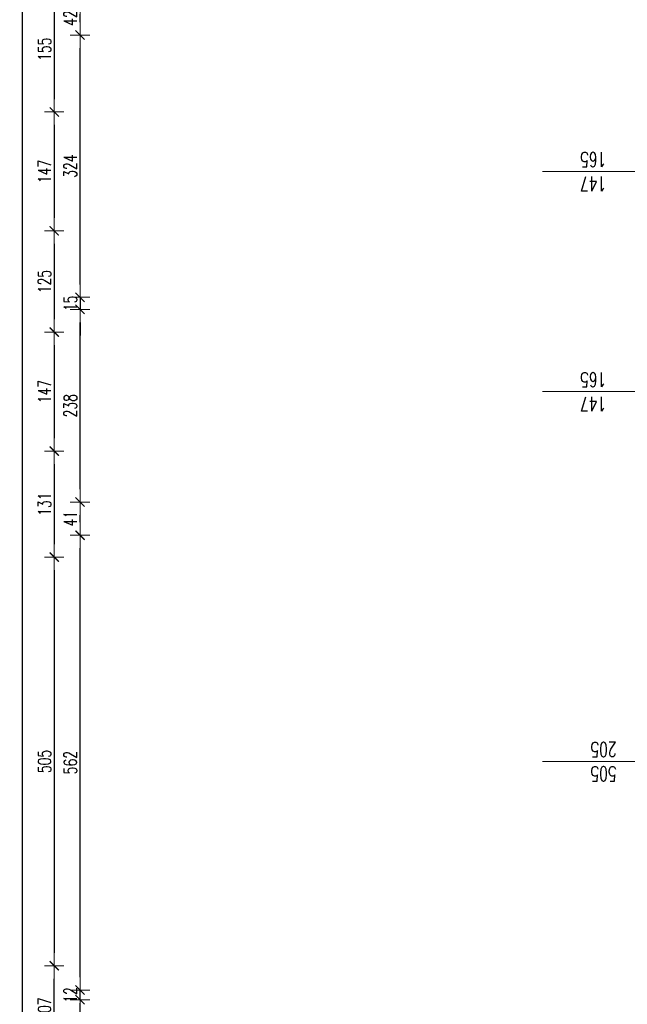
# Model space of a CAD drawing. Header units: millimetres. Extents: x -2948 to 78628, y 64669 to 215420.
# Tile 300 of 360: x 54460 to 55210, y 177855 to 179072. Entities that reach past the tile are written whole.
import ezdxf

# ---------------------------------------------------------------- set-up
doc = ezdxf.new("R2010")
doc.units = ezdxf.units.MM
for name, color, linetype, lineweight in [('1_OPIS_OKNA', 60, 'Continuous', 13), ('OPIS', 2, 'Continuous', 13), ('WYMIAR', 5, 'Continuous', 13)]:
    doc.layers.add(name, color=color, linetype=linetype, lineweight=lineweight)
doc.styles.add('style2', font='romans.shx', dxfattribs={"width": 0.7})
doc.dimstyles.new('100', dxfattribs={"dimscale": 80, "dimtxt": 0.2, "dimasz": 0.2, "dimexe": 1.25, "dimexo": 0.625, "dimgap": 0.05, "dimtad": 1, "dimdec": 0, "dimdsep": 46, "dimlunit": 6, "dimtxsty": 'style2', "dimblk1": 'TICK', "dimblk2": 'TICK', "dimsah": 1, "dimcen": 0.2, "dimse1": 1, "dimse2": 1, "dimclrd": 256, "dimclrt": 2, "dimadec": 0, "dimazin": 0, "dimtfac": 1, "dimtdec": 0, "dimtix": 1, "dimtmove": 1, "dimatfit": 0, "dimldrblk": 'DOTSMALL', "dimfxl": 1, "dimtolj": 1, "dimtzin": 0, "dimarcsym": 0})

# ---------------------------------------------------------------- blocks, each defined once
blk = doc.blocks.new('TICK')
at = {"color": 5}
for p, q in [((-1, 0), (1, 0)), ((0, -0.75), (0, 0.75))]:
    blk.add_line(p, q, dxfattribs=at)
at = {"const_width": 0.1}
blk.add_lwpolyline([(-0.354, -0.354), (0.354, 0.354)], dxfattribs=at)
blk = doc.blocks.new('*D2143')
at = {"layer": 'Defpoints', "color": 0, "ltscale": 2, "transparency": 16777216}
for p in [(55189.2, 179112.8), (54502.2, 178957.8), (55189.2, 178957.8)]:
    blk.add_point(p, dxfattribs=at)
at = {"layer": 'WYMIAR', "lineweight": -2, "ltscale": 2, "transparency": 16777216}
blk.add_line((54502.2, 179096.8), (54502.2, 178973.8), dxfattribs=at)
at = {"layer": 'WYMIAR', "lineweight": -2, "ltscale": 2, "transparency": 16777216, "xscale": 16, "yscale": 16, "zscale": 16}
for p, rotation in [((54502.2, 179112.8), 90), ((54502.2, 178957.8), 270)]:
    blk.add_blockref('TICK', p, dxfattribs=dict(at, rotation=rotation))
at = {"layer": 'WYMIAR', "color": 2, "ltscale": 2, "transparency": 16777216, "insert": (54490.2, 179035.3), "char_height": 16, "attachment_point": 5, "rotation": 90, "style": 'style2'}
blk.add_mtext('\\A1;155', dxfattribs=at)
blk = doc.blocks.new('_DotSmall')
at = {"layer": 'OPIS', "color": 0, "const_width": 0.5}
blk.add_lwpolyline([(-0.0625, 0, 1), (0.0625, 0, 1)], format="xyb", close=True, dxfattribs=at)
blk = doc.blocks.new('*D2144')
at = {"layer": 'Defpoints', "color": 0, "ltscale": 2, "transparency": 16777216}
for p in [(55189.2, 178957.8), (54502.2, 178810.8), (55189.2, 178810.8)]:
    blk.add_point(p, dxfattribs=at)
at = {"layer": 'WYMIAR', "lineweight": -2, "ltscale": 2, "transparency": 16777216}
blk.add_line((54502.2, 178941.8), (54502.2, 178826.8), dxfattribs=at)
at = {"layer": 'WYMIAR', "lineweight": -2, "ltscale": 2, "transparency": 16777216, "xscale": 16, "yscale": 16, "zscale": 16}
for p, rotation in [((54502.2, 178957.8), 90), ((54502.2, 178810.8), 270)]:
    blk.add_blockref('TICK', p, dxfattribs=dict(at, rotation=rotation))
at = {"layer": 'WYMIAR', "color": 2, "ltscale": 2, "transparency": 16777216, "insert": (54490.2, 178884.3), "char_height": 16, "attachment_point": 5, "rotation": 90, "style": 'style2'}
blk.add_mtext('\\A1;147', dxfattribs=at)
blk = doc.blocks.new('*D2145')
at = {"layer": 'Defpoints', "color": 0, "ltscale": 2, "transparency": 16777216}
for p in [(55189.2, 178810.8), (54502.2, 178685.8), (55186.2, 178685.8)]:
    blk.add_point(p, dxfattribs=at)
at = {"layer": 'WYMIAR', "lineweight": -2, "ltscale": 2, "transparency": 16777216}
blk.add_line((54502.2, 178794.8), (54502.2, 178701.8), dxfattribs=at)
at = {"layer": 'WYMIAR', "lineweight": -2, "ltscale": 2, "transparency": 16777216, "xscale": 16, "yscale": 16, "zscale": 16}
for p, rotation in [((54502.2, 178810.8), 90), ((54502.2, 178685.8), 270)]:
    blk.add_blockref('TICK', p, dxfattribs=dict(at, rotation=rotation))
at = {"layer": 'WYMIAR', "color": 2, "ltscale": 2, "transparency": 16777216, "insert": (54490.2, 178748.3), "char_height": 16, "attachment_point": 5, "rotation": 90, "style": 'style2'}
blk.add_mtext('\\A1;125', dxfattribs=at)
blk = doc.blocks.new('*D2146')
at = {"layer": 'Defpoints', "color": 0, "ltscale": 2, "transparency": 16777216}
for p in [(55186.2, 178685.8), (54502.2, 178538.8), (55181.8, 178538.8)]:
    blk.add_point(p, dxfattribs=at)
at = {"layer": 'WYMIAR', "lineweight": -2, "ltscale": 2, "transparency": 16777216}
blk.add_line((54502.2, 178669.8), (54502.2, 178554.8), dxfattribs=at)
at = {"layer": 'WYMIAR', "lineweight": -2, "ltscale": 2, "transparency": 16777216, "xscale": 16, "yscale": 16, "zscale": 16}
for p, rotation in [((54502.2, 178685.8), 90), ((54502.2, 178538.8), 270)]:
    blk.add_blockref('TICK', p, dxfattribs=dict(at, rotation=rotation))
at = {"layer": 'WYMIAR', "color": 2, "ltscale": 2, "transparency": 16777216, "insert": (54490.2, 178612.3), "char_height": 16, "attachment_point": 5, "rotation": 90, "style": 'style2'}
blk.add_mtext('\\A1;147', dxfattribs=at)
blk = doc.blocks.new('*D2147')
at = {"layer": 'Defpoints', "color": 0, "ltscale": 2, "transparency": 16777216}
for p in [(55181.8, 178538.8), (54502.2, 178407.8), (55161.7, 178407.8)]:
    blk.add_point(p, dxfattribs=at)
at = {"layer": 'WYMIAR', "lineweight": -2, "ltscale": 2, "transparency": 16777216}
blk.add_line((54502.2, 178522.8), (54502.2, 178423.8), dxfattribs=at)
at = {"layer": 'WYMIAR', "lineweight": -2, "ltscale": 2, "transparency": 16777216, "xscale": 16, "yscale": 16, "zscale": 16}
for p, rotation in [((54502.2, 178538.8), 90), ((54502.2, 178407.8), 270)]:
    blk.add_blockref('TICK', p, dxfattribs=dict(at, rotation=rotation))
at = {"layer": 'WYMIAR', "color": 2, "ltscale": 2, "transparency": 16777216, "insert": (54490.2, 178473.3), "char_height": 16, "attachment_point": 5, "rotation": 90, "style": 'style2'}
blk.add_mtext('\\A1;131', dxfattribs=at)
blk = doc.blocks.new('*D2148')
at = {"layer": 'Defpoints', "color": 0, "ltscale": 2, "transparency": 16777216}
for p in [(55161.7, 178407.8), (54502.2, 177902.8), (55161.7, 177902.8)]:
    blk.add_point(p, dxfattribs=at)
at = {"layer": 'WYMIAR', "lineweight": -2, "ltscale": 2, "transparency": 16777216}
blk.add_line((54502.2, 178391.8), (54502.2, 177918.8), dxfattribs=at)
at = {"layer": 'WYMIAR', "lineweight": -2, "ltscale": 2, "transparency": 16777216, "xscale": 16, "yscale": 16, "zscale": 16}
for p, rotation in [((54502.2, 178407.8), 90), ((54502.2, 177902.8), 270)]:
    blk.add_blockref('TICK', p, dxfattribs=dict(at, rotation=rotation))
at = {"layer": 'WYMIAR', "color": 2, "ltscale": 2, "transparency": 16777216, "insert": (54490.2, 178155.3), "char_height": 16, "attachment_point": 5, "rotation": 90, "style": 'style2'}
blk.add_mtext('\\A1;505', dxfattribs=at)
blk = doc.blocks.new('*D2161')
at = {"layer": 'Defpoints', "color": 0, "ltscale": 2, "transparency": 16777216}
for p in [(55161.7, 178407.8), (54502.2, 177902.8), (55161.7, 177902.8)]:
    blk.add_point(p, dxfattribs=at)
at = {"layer": 'WYMIAR', "lineweight": -2, "ltscale": 2, "transparency": 16777216}
blk.add_line((54502.2, 178391.8), (54502.2, 177918.8), dxfattribs=at)
at = {"layer": 'WYMIAR', "lineweight": -2, "ltscale": 2, "transparency": 16777216, "xscale": 16, "yscale": 16, "zscale": 16}
for p, rotation in [((54502.2, 178407.8), 90), ((54502.2, 177902.8), 270)]:
    blk.add_blockref('TICK', p, dxfattribs=dict(at, rotation=rotation))
at = {"layer": 'WYMIAR', "color": 2, "ltscale": 2, "transparency": 16777216, "insert": (54490.2, 178155.3), "char_height": 16, "attachment_point": 5, "rotation": 90, "style": 'style2'}
blk.add_mtext('\\A1;505', dxfattribs=at)
blk = doc.blocks.new('*D2171')
at = {"layer": 'Defpoints', "color": 0, "ltscale": 2, "transparency": 16777216}
for p in [(54502.2, 177902.8), (55156.2, 177902.8), (55156.2, 177795.8)]:
    blk.add_point(p, dxfattribs=at)
at = {"layer": 'WYMIAR', "lineweight": -2, "ltscale": 2, "transparency": 16777216}
blk.add_line((54502.2, 177811.8), (54502.2, 177886.8), dxfattribs=at)
at = {"layer": 'WYMIAR', "lineweight": -2, "ltscale": 2, "transparency": 16777216, "xscale": 16, "yscale": 16, "zscale": 16}
for p, rotation in [((54502.2, 177902.8), 90), ((54502.2, 177795.8), 270)]:
    blk.add_blockref('TICK', p, dxfattribs=dict(at, rotation=rotation))
at = {"layer": 'WYMIAR', "color": 2, "ltscale": 2, "transparency": 16777216, "insert": (54490.2, 177849.3), "char_height": 16, "attachment_point": 5, "rotation": 90, "style": 'style2'}
blk.add_mtext('\\A1;107', dxfattribs=at)
blk = doc.blocks.new('*D2032')
at = {"layer": 'Defpoints', "color": 0, "ltscale": 2, "transparency": 16777216}
for p in [(54462.9, 179684.8), (55204.9, 179684.8), (55205, 170017.8)]:
    blk.add_point(p, dxfattribs=at)
at = {"layer": 'WYMIAR', "lineweight": -2, "ltscale": 2, "transparency": 16777216}
blk.add_line((54463, 170033.8), (54462.9, 179668.8), dxfattribs=at)
at = {"layer": 'WYMIAR', "lineweight": -2, "ltscale": 2, "transparency": 16777216, "xscale": 16, "yscale": 16, "zscale": 16}
for p, rotation in [((54462.9, 179684.8), 90.00020786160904), ((54463, 170017.8), 270.0002078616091)]:
    blk.add_blockref('TICK', p, dxfattribs=dict(at, rotation=rotation))
at = {"layer": 'WYMIAR', "color": 2, "ltscale": 2, "transparency": 16777216, "insert": (54450.5, 174851.3), "char_height": 16, "attachment_point": 5, "rotation": 90.0002, "style": 'style2'}
blk.add_mtext('\\A1;9\xa0667', dxfattribs=at)
blk = doc.blocks.new('*D2054')
at = {"layer": 'Defpoints', "color": 0, "ltscale": 2, "transparency": 16777216}
for p in [(54534.1, 177872.8), (55270.9, 177872.8), (55270.9, 177263.8)]:
    blk.add_point(p, dxfattribs=at)
at = {"layer": 'WYMIAR', "lineweight": -2, "ltscale": 2, "transparency": 16777216}
blk.add_line((54534.1, 177279.8), (54534.1, 177856.8), dxfattribs=at)
at = {"layer": 'WYMIAR', "lineweight": -2, "ltscale": 2, "transparency": 16777216, "xscale": 16, "yscale": 16, "zscale": 16}
for p, rotation in [((54534.1, 177872.8), 90), ((54534.1, 177263.8), 270)]:
    blk.add_blockref('TICK', p, dxfattribs=dict(at, rotation=rotation))
at = {"layer": 'WYMIAR', "color": 2, "ltscale": 2, "transparency": 16777216, "insert": (54522.1, 177568.3), "char_height": 16, "attachment_point": 5, "rotation": 90, "style": 'style2'}
blk.add_mtext('\\A1;609', dxfattribs=at)
blk = doc.blocks.new('*D2055')
at = {"layer": 'Defpoints', "color": 0, "ltscale": 2, "transparency": 16777216}
for p in [(54534.1, 177872.8), (55270.9, 177872.8), (55270.9, 177860.8)]:
    blk.add_point(p, dxfattribs=at)
at = {"layer": 'WYMIAR', "lineweight": -2, "ltscale": 2, "transparency": 16777216}
for p, q in [((54534.1, 177888.8), (54534.1, 177904.8)), ((54534.1, 177860.8), (54534.1, 177872.8)), ((54534.1, 177844.8), (54534.1, 177828.8))]:
    blk.add_line(p, q, dxfattribs=at)
at = {"layer": 'WYMIAR', "lineweight": -2, "ltscale": 2, "transparency": 16777216, "xscale": 16, "yscale": 16, "zscale": 16}
for p, rotation in [((54534.1, 177872.8), 270), ((54534.1, 177860.8), 90)]:
    blk.add_blockref('TICK', p, dxfattribs=dict(at, rotation=rotation))
at = {"layer": 'WYMIAR', "color": 2, "ltscale": 2, "transparency": 16777216, "insert": (54522.1, 177866.8), "char_height": 16, "attachment_point": 5, "rotation": 90, "style": 'style2'}
blk.add_mtext('\\A1;12', dxfattribs=at)
blk = doc.blocks.new('*D2056')
at = {"layer": 'Defpoints', "color": 0, "ltscale": 2, "transparency": 16777216}
for p in [(54534.1, 178434.8), (55266.4, 178434.8), (55261.9, 177872.8)]:
    blk.add_point(p, dxfattribs=at)
at = {"layer": 'WYMIAR', "lineweight": -2, "ltscale": 2, "transparency": 16777216}
blk.add_line((54534.1, 177888.8), (54534.1, 178418.8), dxfattribs=at)
at = {"layer": 'WYMIAR', "lineweight": -2, "ltscale": 2, "transparency": 16777216, "xscale": 16, "yscale": 16, "zscale": 16}
for p, rotation in [((54534.1, 178434.8), 90), ((54534.1, 177872.8), 270)]:
    blk.add_blockref('TICK', p, dxfattribs=dict(at, rotation=rotation))
at = {"layer": 'WYMIAR', "color": 2, "ltscale": 2, "transparency": 16777216, "insert": (54522.1, 178153.8), "char_height": 16, "attachment_point": 5, "rotation": 90, "style": 'style2'}
blk.add_mtext('\\A1;562', dxfattribs=at)
blk = doc.blocks.new('*D2057')
at = {"layer": 'Defpoints', "color": 0, "ltscale": 2, "transparency": 16777216}
for p in [(54534.1, 178475.8), (55272.3, 178475.8), (55272.3, 178434.8)]:
    blk.add_point(p, dxfattribs=at)
at = {"layer": 'WYMIAR', "lineweight": -2, "ltscale": 2, "transparency": 16777216}
blk.add_line((54534.1, 178450.8), (54534.1, 178459.8), dxfattribs=at)
at = {"layer": 'WYMIAR', "lineweight": -2, "ltscale": 2, "transparency": 16777216, "xscale": 16, "yscale": 16, "zscale": 16}
for p, rotation in [((54534.1, 178475.8), 90), ((54534.1, 178434.8), 270)]:
    blk.add_blockref('TICK', p, dxfattribs=dict(at, rotation=rotation))
at = {"layer": 'WYMIAR', "color": 2, "ltscale": 2, "transparency": 16777216, "insert": (54522.1, 178455.3), "char_height": 16, "attachment_point": 5, "rotation": 90, "style": 'style2'}
blk.add_mtext('\\A1;41', dxfattribs=at)
blk = doc.blocks.new('*D2058')
at = {"layer": 'Defpoints', "color": 0, "ltscale": 2, "transparency": 16777216}
for p in [(54534.1, 178713.8), (55270.9, 178713.8), (55270.9, 178475.8)]:
    blk.add_point(p, dxfattribs=at)
at = {"layer": 'WYMIAR', "lineweight": -2, "ltscale": 2, "transparency": 16777216}
blk.add_line((54534.1, 178491.8), (54534.1, 178697.8), dxfattribs=at)
at = {"layer": 'WYMIAR', "lineweight": -2, "ltscale": 2, "transparency": 16777216, "xscale": 16, "yscale": 16, "zscale": 16}
for p, rotation in [((54534.1, 178713.8), 90), ((54534.1, 178475.8), 270)]:
    blk.add_blockref('TICK', p, dxfattribs=dict(at, rotation=rotation))
at = {"layer": 'WYMIAR', "color": 2, "ltscale": 2, "transparency": 16777216, "insert": (54522.1, 178594.8), "char_height": 16, "attachment_point": 5, "rotation": 90, "style": 'style2'}
blk.add_mtext('\\A1;238', dxfattribs=at)
blk = doc.blocks.new('*D2059')
at = {"layer": 'Defpoints', "color": 0, "ltscale": 2, "transparency": 16777216}
for p in [(55272.3, 178728.8), (54534.1, 178713.8), (55272.3, 178713.8)]:
    blk.add_point(p, dxfattribs=at)
at = {"layer": 'WYMIAR', "lineweight": -2, "ltscale": 2, "transparency": 16777216}
for p, q in [((54534.1, 178744.8), (54534.1, 178760.8)), ((54534.1, 178728.8), (54534.1, 178713.8)), ((54534.1, 178697.8), (54534.1, 178681.8))]:
    blk.add_line(p, q, dxfattribs=at)
at = {"layer": 'WYMIAR', "lineweight": -2, "ltscale": 2, "transparency": 16777216, "xscale": 16, "yscale": 16, "zscale": 16}
for p, rotation in [((54534.1, 178728.8), 270), ((54534.1, 178713.8), 90)]:
    blk.add_blockref('TICK', p, dxfattribs=dict(at, rotation=rotation))
at = {"layer": 'WYMIAR', "color": 2, "ltscale": 2, "transparency": 16777216, "insert": (54522.1, 178721.3), "char_height": 16, "attachment_point": 5, "rotation": 90, "style": 'style2'}
blk.add_mtext('\\A1;15', dxfattribs=at)
blk = doc.blocks.new('*D2060')
at = {"layer": 'Defpoints', "color": 0, "ltscale": 2, "transparency": 16777216}
for p in [(54534.1, 179052.8), (55272.3, 179052.8), (55272.3, 178728.8)]:
    blk.add_point(p, dxfattribs=at)
at = {"layer": 'WYMIAR', "lineweight": -2, "ltscale": 2, "transparency": 16777216}
blk.add_line((54534.1, 178744.8), (54534.1, 179036.8), dxfattribs=at)
at = {"layer": 'WYMIAR', "lineweight": -2, "ltscale": 2, "transparency": 16777216, "xscale": 16, "yscale": 16, "zscale": 16}
for p, rotation in [((54534.1, 179052.8), 90), ((54534.1, 178728.8), 270)]:
    blk.add_blockref('TICK', p, dxfattribs=dict(at, rotation=rotation))
at = {"layer": 'WYMIAR', "color": 2, "ltscale": 2, "transparency": 16777216, "insert": (54522.1, 178890.8), "char_height": 16, "attachment_point": 5, "rotation": 90, "style": 'style2'}
blk.add_mtext('\\A1;324', dxfattribs=at)
blk = doc.blocks.new('*D2061')
at = {"layer": 'Defpoints', "color": 0, "ltscale": 2, "transparency": 16777216}
for p in [(54534.1, 179094.8), (55272.3, 179094.8), (55272.3, 179052.8)]:
    blk.add_point(p, dxfattribs=at)
at = {"layer": 'WYMIAR', "lineweight": -2, "ltscale": 2, "transparency": 16777216}
blk.add_line((54534.1, 179068.8), (54534.1, 179078.8), dxfattribs=at)
at = {"layer": 'WYMIAR', "lineweight": -2, "ltscale": 2, "transparency": 16777216, "xscale": 16, "yscale": 16, "zscale": 16}
for p, rotation in [((54534.1, 179094.8), 90), ((54534.1, 179052.8), 270)]:
    blk.add_blockref('TICK', p, dxfattribs=dict(at, rotation=rotation))
at = {"layer": 'WYMIAR', "color": 2, "ltscale": 2, "transparency": 16777216, "insert": (54522.1, 179073.8), "char_height": 16, "attachment_point": 5, "rotation": 90, "style": 'style2'}
blk.add_mtext('\\A1;42', dxfattribs=at)

msp = doc.modelspace()

# ---------------------------------------------------------------- linework, layer by layer
at = {"layer": '1_OPIS_OKNA'}
for p, q in [((55240.9, 178884.3), (55105.4, 178884.3)), ((55240.9, 178612.3), (55105.4, 178612.3)), ((55240.9, 178155.3), (55105.4, 178155.3))]:
    msp.add_line(p, q, dxfattribs=at)

# ---------------------------------------------------------------- texts
at = {"layer": '1_OPIS_OKNA', "ltscale": 0.2, "char_height": 18, "width": 280.137, "attachment_point": 1, "rotation": 179.9915, "style": 'style2'}
for s, insert in [('147\\P165', (55184.5, 178860)), ('147\\P165', (55184.5, 178588)), ('505\\P205', (55197.2, 178131))]:
    msp.add_mtext(s, dxfattribs=dict(at, insert=insert))

# ---------------------------------------------------------------- dimensions: what is measured, and where the dimension line sits
at = {"layer": 'WYMIAR', "ltscale": 2}
dim = msp.add_linear_dim(base=(54462.9, 179684.8), p1=(55205, 170017.8), p2=(55204.9, 179684.8), angle=90.0002, dimstyle='100', dxfattribs=at)
dim.commit()
dim.dimension.update_dxf_attribs({"geometry": '*D2032', "text_midpoint": (54462.5, 174851.3), "dimtype": 161})
for base, p1, p2, picture, middle in [((54502.2, 178957.8), (55189.2, 179112.8), (55189.2, 178957.8), '*D2143', (54490.2, 179035.3)), ((54534.1, 179094.8), (55272.3, 179052.8), (55272.3, 179094.8), '*D2061', (54522.1, 179073.8)), ((54534.1, 179052.8), (55272.3, 178728.8), (55272.3, 179052.8), '*D2060', (54522.1, 178890.8)), ((54502.2, 178810.8), (55189.2, 178957.8), (55189.2, 178810.8), '*D2144', (54490.2, 178884.3)), ((54502.2, 178685.8), (55189.2, 178810.8), (55186.2, 178685.8), '*D2145', (54490.2, 178748.3)), ((54534.1, 178713.8), (55272.3, 178728.8), (55272.3, 178713.8), '*D2059', (54522.1, 178721.3)), ((54534.1, 178713.8), (55270.9, 178475.8), (55270.9, 178713.8), '*D2058', (54522.1, 178594.8)), ((54502.2, 178538.8), (55186.2, 178685.8), (55181.8, 178538.8), '*D2146', (54490.2, 178612.3)), ((54502.2, 178407.8), (55181.8, 178538.8), (55161.7, 178407.8), '*D2147', (54490.2, 178473.3)), ((54534.1, 178475.8), (55272.3, 178434.8), (55272.3, 178475.8), '*D2057', (54522.1, 178455.3)), ((54534.1, 178434.8), (55261.9, 177872.8), (55266.4, 178434.8), '*D2056', (54522.1, 178153.8)), ((54502.2, 177902.8), (55161.7, 178407.8), (55161.7, 177902.8), '*D2148', (54490.2, 178155.3)), ((54502.2, 177902.8), (55161.7, 178407.8), (55161.7, 177902.8), '*D2161', (54490.2, 178155.3)), ((54534.1, 177872.8), (55270.9, 177860.8), (55270.9, 177872.8), '*D2055', (54522.1, 177866.8)), ((54534.1, 177872.8), (55270.9, 177263.8), (55270.9, 177872.8), '*D2054', (54522.1, 177568.3))]:
    dim = msp.add_linear_dim(base=base, p1=p1, p2=p2, angle=90, dimstyle='100', dxfattribs=at)
    dim.commit()
    dim.dimension.update_dxf_attribs({"geometry": picture, "text_midpoint": middle})
dim = msp.add_aligned_dim(p1=(55156.2, 177795.8), p2=(55156.2, 177902.8), distance=654, dimstyle='100', dxfattribs=at)
dim.commit()
dim.dimension.update_dxf_attribs({"geometry": '*D2171', "text_midpoint": (54490.2, 177849.3)})

doc.saveas('drawing.dxf')
